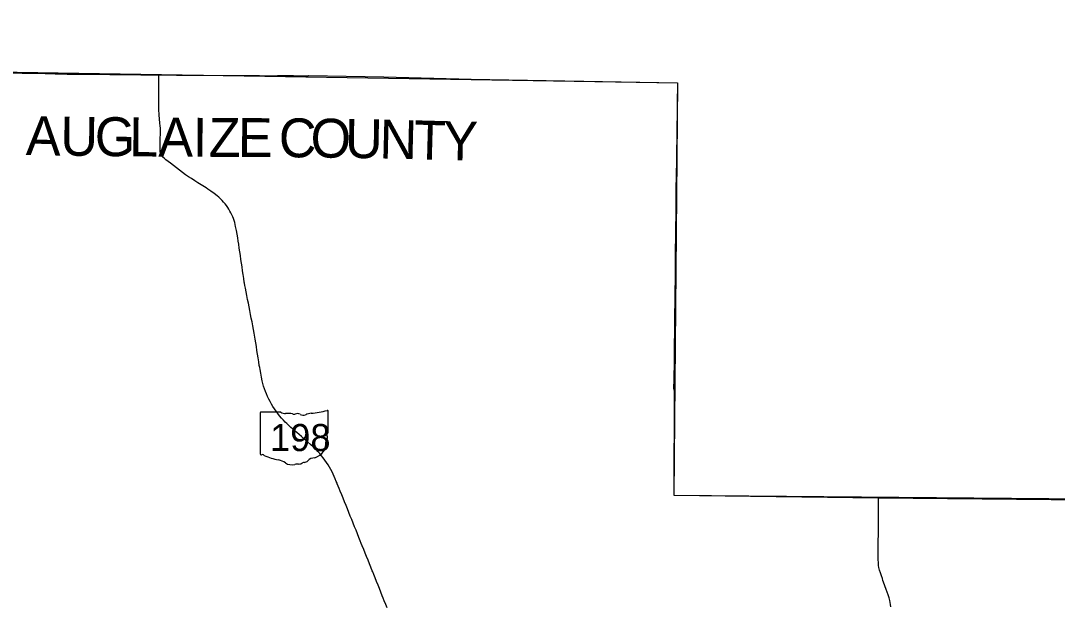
# Model space of a CAD drawing. Extents: x 0 to 34, y 0 to 22.
# Drawn here: x 4.9929 to 5.4207, y 20.3794 to 20.6208 of the extents above; entities that cross this region are included whole.
import ezdxf

# ---------------------------------------------------------------- set-up
doc = ezdxf.new("R2010")
doc.units = 0
for name, color, linetype in [('GM_X_County', 7, 'Continuous'), ('GM_X_County_Text', 7, 'Continuous'), ('GM_X_State_Location', 7, 'Continuous'), ('GM_X_State_Route', 7, 'Continuous'), ('GM_X_State_Shield', 7, 'Continuous'), ('SC_Scratch1', 7, 'Continuous')]:
    doc.layers.add(name, color=color, linetype=linetype)

msp = doc.modelspace()

# ---------------------------------------------------------------- linework, layer by layer
at = {"layer": 'GM_X_County'}
msp.add_lwpolyline([(4.9882, 20.5993), (4.99347, 20.5992), (4.99716, 20.59911), (5.00296, 20.59899), (5.00717, 20.59888), (5.0081, 20.59885), (5.01209, 20.59879), (5.01545, 20.59876), (5.02065, 20.59875), (5.02972, 20.59862), (5.03316, 20.59859), (5.03553, 20.59858), (5.03791, 20.59854), (5.04251, 20.59851), (5.04503, 20.59846), (5.04875, 20.59847), (5.05001, 20.59846), (5.05406, 20.5984), (5.05722, 20.59837), (5.06091, 20.59835), (5.06355, 20.59835), (5.06618, 20.59832), (5.06829, 20.59829), (5.07646, 20.59824), (5.07856, 20.59823), (5.07927, 20.59822), (5.08225, 20.5982), (5.08752, 20.59815), (5.09147, 20.59811), (5.09311, 20.5981), (5.09595, 20.59809), (5.09885, 20.59811), (5.10175, 20.59812), (5.10544, 20.59811), (5.10834, 20.59809), (5.11044, 20.59806), (5.11117, 20.59808), (5.11151, 20.59809), (5.11174, 20.59811), (5.14271, 20.59768), (5.17873, 20.59667), (5.26395, 20.59518), (5.26394, 20.59347), (5.26387, 20.58798), (5.26375, 20.5811), (5.26371, 20.57794), (5.26366, 20.57451), (5.26362, 20.57083), (5.26358, 20.56846), (5.26353, 20.56583), (5.26346, 20.56215), (5.26341, 20.55793), (5.26331, 20.5503), (5.26326, 20.54503), (5.26321, 20.53977), (5.26317, 20.53608), (5.26309, 20.53108), (5.26304, 20.5266), (5.263, 20.52265), (5.26293, 20.51291), (5.26289, 20.51029), (5.26288, 20.50806), (5.26282, 20.50412), (5.26275, 20.49991), (5.26271, 20.49687), (5.26269, 20.49413), (5.26266, 20.49102), (5.26263, 20.48834), (5.26258, 20.4844), (5.26253, 20.48098), (5.2625, 20.47809), (5.26245, 20.47494), (5.26241, 20.47194), (5.26235, 20.46967), (5.26234, 20.46888), (5.26238, 20.46861), (5.26242, 20.46844), (5.26245, 20.46834), (5.26253, 20.46822), (5.26262, 20.46811), (5.26243, 20.42497), (5.34691, 20.42387), (5.43235, 20.42294)], dxfattribs=at)
at = {"layer": 'GM_X_State_Route'}
for points in [[(5.05003, 20.59842), (5.04844, 20.59843), (5.04686, 20.59845), (5.04528, 20.59846), (5.0437, 20.59848), (5.04211, 20.59849), (5.04053, 20.5985), (5.03895, 20.59852), (5.03737, 20.59853), (5.03579, 20.59855), (5.0342, 20.59856), (5.03262, 20.59858), (5.03104, 20.59859), (5.02946, 20.59861), (5.02788, 20.59862), (5.02629, 20.59864), (5.02471, 20.59865), (5.02313, 20.59867), (5.02155, 20.59868), (5.01997, 20.59869), (5.01838, 20.59871), (5.0168, 20.59872), (5.01522, 20.59874), (5.01364, 20.59875), (5.01206, 20.59877), (5.01047, 20.59878), (5.0093, 20.59879), (5.00812, 20.5988)], [(5.12345, 20.42985), (5.12314, 20.4306), (5.12272, 20.43158), (5.12229, 20.43256), (5.12185, 20.43353), (5.1214, 20.43451), (5.12087, 20.43552), (5.12031, 20.43651), (5.11972, 20.43749), (5.1191, 20.43844), (5.11844, 20.43938), (5.11776, 20.44029), (5.11706, 20.44119), (5.11632, 20.44206), (5.11556, 20.44291), (5.11477, 20.44374), (5.11359, 20.4448), (5.11242, 20.44586), (5.11125, 20.44692), (5.11062, 20.44748), (5.11, 20.44804), (5.10879, 20.44907), (5.10781, 20.44989), (5.10683, 20.45072), (5.10623, 20.45125), (5.10562, 20.45177), (5.10502, 20.4523), (5.10442, 20.45284), (5.10383, 20.45338), (5.10324, 20.45393), (5.10266, 20.45448), (5.10208, 20.45504), (5.10127, 20.45589), (5.10048, 20.45676), (5.09972, 20.45766), (5.09899, 20.45859), (5.0983, 20.45954), (5.09763, 20.46051), (5.09699, 20.4615), (5.09639, 20.46251), (5.09582, 20.46354), (5.09528, 20.46458), (5.09477, 20.46565), (5.09432, 20.46669), (5.09389, 20.46775), (5.0935, 20.46882), (5.09314, 20.4699), (5.09282, 20.471), (5.09253, 20.4721), (5.09224, 20.47366), (5.09195, 20.47521), (5.09166, 20.47677), (5.09151, 20.47759), (5.09136, 20.47842), (5.09111, 20.47998), (5.09087, 20.48155), (5.09063, 20.48311), (5.09038, 20.48467), (5.09014, 20.48624), (5.0899, 20.4878), (5.08965, 20.48936), (5.08953, 20.49018), (5.0894, 20.491), (5.08925, 20.49177), (5.08895, 20.49332), (5.08865, 20.49487), (5.08834, 20.49643), (5.08804, 20.49798), (5.08774, 20.49953), (5.08744, 20.50109), (5.08714, 20.50264), (5.08684, 20.50419), (5.08654, 20.50575), (5.08624, 20.5073), (5.08593, 20.50885), (5.08563, 20.51041), (5.08543, 20.51145), (5.08523, 20.5125), (5.08517, 20.51286), (5.08494, 20.51442), (5.08471, 20.51599), (5.08448, 20.51755), (5.08425, 20.51912), (5.08402, 20.52068), (5.08379, 20.52225), (5.08356, 20.52382), (5.08333, 20.52538), (5.0831, 20.52695), (5.08287, 20.52851), (5.08268, 20.52982), (5.08248, 20.53113), (5.08218, 20.53269), (5.08187, 20.53424), (5.08157, 20.53579), (5.0814, 20.53661), (5.08124, 20.53744), (5.08098, 20.53826), (5.08069, 20.53908), (5.08037, 20.53988), (5.08002, 20.54067), (5.07964, 20.54145), (5.07923, 20.54221), (5.07879, 20.54296), (5.07832, 20.54369), (5.07779, 20.54445), (5.07723, 20.5452), (5.07663, 20.54592), (5.07601, 20.54661), (5.07536, 20.54729), (5.07468, 20.54793), (5.07398, 20.54854), (5.07269, 20.54945), (5.07139, 20.55036), (5.07009, 20.55127), (5.06941, 20.55175), (5.06872, 20.55223), (5.06738, 20.55307), (5.06604, 20.55391), (5.0647, 20.55475), (5.06336, 20.55559), (5.06213, 20.55636), (5.0609, 20.55712), (5.05965, 20.55809), (5.0584, 20.55906), (5.05714, 20.56002), (5.05589, 20.56099), (5.05464, 20.56195), (5.05371, 20.56266), (5.05279, 20.56338), (5.05216, 20.56392), (5.05154, 20.56446), (5.0511, 20.56493), (5.05085, 20.56531), (5.05074, 20.56557), (5.05058, 20.56606), (5.05048, 20.5666), (5.05044, 20.56757), (5.05046, 20.56915), (5.05048, 20.57073), (5.0505, 20.57231), (5.05052, 20.5739), (5.05054, 20.57548), (5.05053, 20.57644), (5.05045, 20.57746), (5.05034, 20.57851), (5.05014, 20.5803), (5.05001, 20.58173), (5.04996, 20.58264), (5.04994, 20.58343), (5.04993, 20.58491), (5.04992, 20.58664), (5.04993, 20.58825), (5.04994, 20.58991), (5.04993, 20.59155), (5.04991, 20.59319), (5.04991, 20.59471), (5.04991, 20.59629), (5.04989, 20.59779), (5.05003, 20.59842)], [(5.13815, 20.39326), (5.13799, 20.39365), (5.1374, 20.39512), (5.13682, 20.39658), (5.13623, 20.39805), (5.13564, 20.39952), (5.13505, 20.40099), (5.13446, 20.40246), (5.13387, 20.40393), (5.13345, 20.40497), (5.13303, 20.40602), (5.13244, 20.40749), (5.13185, 20.40896), (5.13126, 20.41043), (5.13067, 20.41189), (5.13008, 20.41336), (5.12949, 20.41483), (5.12891, 20.4163), (5.12832, 20.41777), (5.12773, 20.41923), (5.12714, 20.4207), (5.12655, 20.42217), (5.12596, 20.42364), (5.12537, 20.42511), (5.12478, 20.42657), (5.12437, 20.4276), (5.12396, 20.42862), (5.12355, 20.42961), (5.12345, 20.42985)], [(5.35195, 20.37886), (5.35186, 20.37972), (5.35173, 20.38057), (5.35156, 20.38142), (5.35124, 20.38258), (5.35089, 20.38373), (5.35051, 20.38488), (5.35011, 20.38601), (5.34957, 20.3875), (5.34902, 20.38898), (5.34875, 20.38974), (5.34848, 20.39049), (5.34808, 20.39162), (5.34771, 20.39277), (5.34737, 20.39393), (5.34706, 20.39509), (5.34694, 20.39584), (5.34684, 20.39704), (5.34678, 20.39824), (5.34675, 20.39945), (5.34676, 20.40103), (5.34677, 20.40184), (5.34678, 20.40265), (5.34679, 20.40411), (5.3468, 20.40557), (5.34682, 20.40676), (5.34683, 20.40795), (5.34684, 20.40954), (5.34684, 20.41086), (5.34685, 20.41219), (5.34686, 20.41377), (5.34687, 20.41483), (5.34688, 20.41589), (5.34689, 20.41748), (5.3469, 20.41906), (5.3469, 20.42064), (5.34693, 20.42382)], [(5.1441, 20.37833), (5.14352, 20.3798), (5.14294, 20.38128), (5.14253, 20.38232), (5.14212, 20.38337), (5.14153, 20.38484), (5.14094, 20.38631), (5.14035, 20.38778), (5.13976, 20.38924), (5.13917, 20.39071), (5.13858, 20.39218), (5.13815, 20.39326)]]:
    msp.add_lwpolyline(points, dxfattribs=at)
at = {"layer": 'GM_X_State_Shield'}
for p, q in [((5.09175, 20.45889), (5.09175, 20.4419)), ((5.10021, 20.45918), (5.09202, 20.45918)), ((5.11972, 20.45072), (5.11972, 20.4596)), ((5.11972, 20.45072), (5.11972, 20.45072))]:
    msp.add_line(p, q, dxfattribs=at)
for centre, major_axis, start_param, end_param in [((5.09207, 20.45892), (0.000324, 0), 1.712693, 3.28349), ((5.10216, 20.46115), (0.00314, 0), 4.042523, 4.731795), ((5.10321, 20.44964), (0.01128, 0), 1.404758, 1.657858), ((5.10577, 20.45901), (0.000907, 0), 3.836095, 5.185415), ((5.1071, 20.45705), (0.00189, 0), 0.950623, 2.079405), ((5.10953, 20.45974), (0.00227, 0), 4.081561, 5.145723), ((5.11354, 20.45399), (0.00597, 0), 1.699011, 2.107814), ((5.10975, 20.48233), (0.02966, 0), 4.814394, 5.042369), ((5.11941, 20.45964), (0.000311, 0), 6.141152, 7.989035), ((5.12083, 20.447), (0.0021, 0), 2.387724, 3.262537), ((5.11965, 20.45006), (0.000482, 0), 1.883978, 3.671073), ((5.11658, 20.44894), (0.00289, 0), 5.934695, 6.695948), ((5.11939, 20.45068), (0.000333, 0), 5.05454, 6.418171), ((5.11142, 20.44587), (0.00742, 0), 5.101752, 6.440018), ((5.09207, 20.44187), (0.000327, 0), 3.00124, 4.508301), ((5.09212, 20.4436), (0.00249, 0), 4.665946, 4.897461), ((5.09263, 20.44092), (0.0009, 0), 0.519207, 1.627899), ((5.10399, 20.45618), (0.02142, 0), 4.195997, 4.488961), ((5.11454, 20.43713), (0.00406, 0), 1.647645, 2.488434), ((5.0976, 20.43427), (0.0067, 0), 0.823519, 1.323587), ((5.10485, 20.44084), (0.00425, 0), 4.026481, 4.996735), ((5.10731, 20.43497), (0.00349, 0), 1.495662, 1.94098), ((5.10762, 20.43957), (0.00227, 0), 4.691044, 5.507374), ((5.10967, 20.43792), (0.000638, 0), 1.147584, 2.315152), ((5.1094, 20.44026), (0.0024, 0), 4.937069, 5.64225)]:
    msp.add_ellipse(centre, major_axis=major_axis, ratio=0.8, start_param=start_param, end_param=end_param, dxfattribs=at)
at = {"layer": 'SC_Scratch1'}
msp.add_lwpolyline([(3.21424, 20.88418), (4.22892, 20.86453), (4.22372, 20.60996), (4.74415, 20.60061), (4.74427, 20.60357), (5.26395, 20.59518), (5.26243, 20.42497), (5.77324, 20.42039), (5.7723, 20.33493), (6.72337, 20.32914), (6.78802, 20.32886), (6.77915, 19.70642), (6.77907, 19.66615), (7.90479, 19.56269), (8.38586, 19.51499), (8.38365, 19.4841), (8.33502, 18.99512), (8.31066, 18.75103), (8.25942, 18.21667), (8.22592, 17.87494)], dxfattribs=at)

# ---------------------------------------------------------------- texts
at = {"layer": 'GM_X_County_Text'}
for s, rotation, p in [('A', 358.8669, (4.99492, 20.56539)), ('U', 359.322, (5.00917, 20.56511)), ('G', 359.4405, (5.02339, 20.56494)), ('L', 359.5937, (5.03762, 20.5648)), ('A', 359.6781, (5.04965, 20.56472)), ('I', 359.7051, (5.06387, 20.56464)), ('Z', 359.7062, (5.07045, 20.5646)), ('C', 359.5806, (5.09936, 20.56445)), ('E', 359.7004, (5.08247, 20.56454)), ('O', 359.316, (5.11243, 20.56435)), ('U', 359.098, (5.12663, 20.56418)), ('N', 358.6107, (5.1408, 20.56396)), ('T', 358.4306, (5.155, 20.56362)), ('Y', 358.7559, (5.16704, 20.56329))]:
    msp.add_text(s, height=0.01607, rotation=rotation, dxfattribs=at).set_placement(p)
at = {"layer": 'GM_X_State_Location'}
msp.add_text('198', height=0.0000161, rotation=0, dxfattribs=at).set_placement((5.09974, 20.4481))
for s in ['s', 'r']:
    msp.add_text(s, height=0.0000161, dxfattribs=at).set_placement((5.10542, 20.44927))
at = {"layer": 'GM_X_State_Shield'}
msp.add_text('198', height=0.011189, dxfattribs=at).set_placement((5.09579, 20.4431))

doc.saveas('drawing.dxf')
